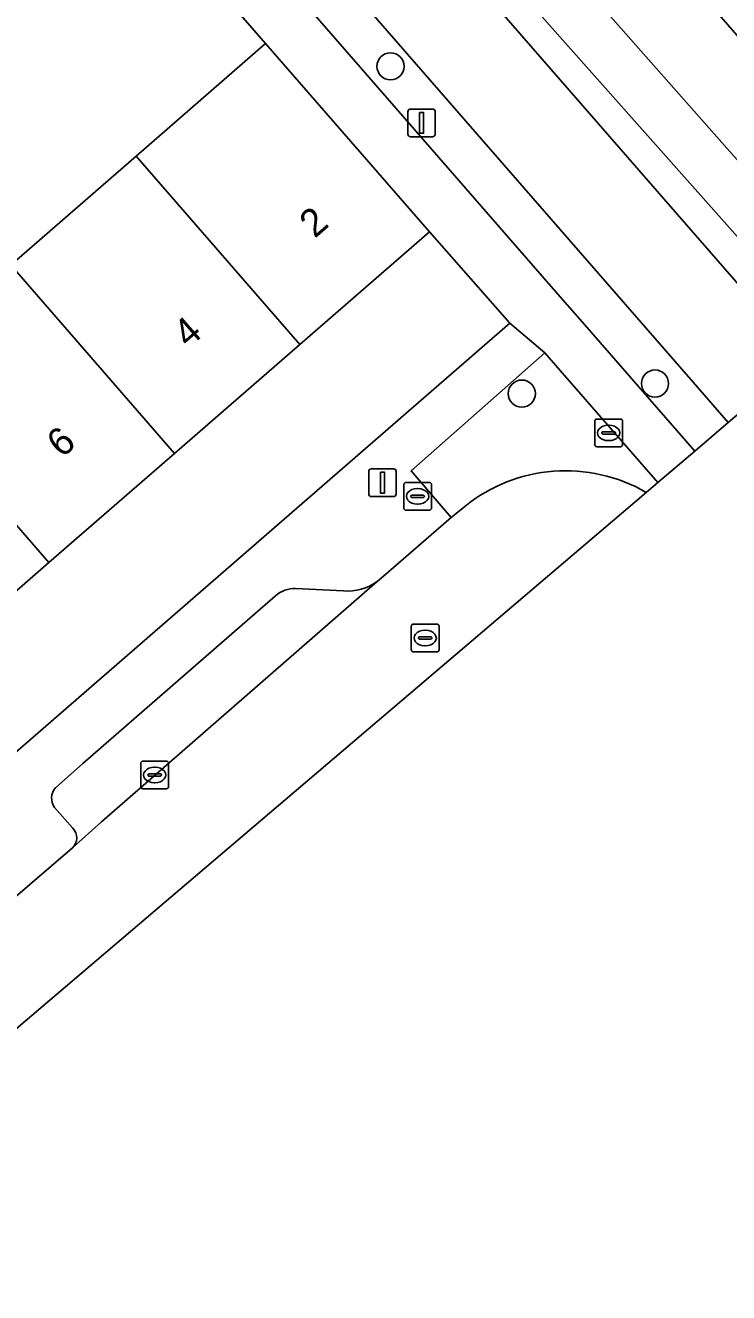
# Model space of a CAD drawing. Extents: x 155887 to 156869, y 383880 to 384678.
# Drawn here: x 156480.71 to 156506.07, y 384008.68 to 384054.39 of the extents above; entities that cross this region are included whole.
import ezdxf

# ---------------------------------------------------------------- set-up
doc = ezdxf.new("R2010")
doc.units = 0
for name, color, linetype in [('IMGEO_Berm_groen', 7, 'Continuous'), ('IMGEO_Boom', 7, 'Continuous'), ('IMGEO_Erf', 7, 'Continuous'), ('IMGEO_Fietspad_gesloten', 7, 'Continuous'), ('IMGEO_Greppel_droge_sloot', 7, 'Continuous'), ('IMGEO_Kolk', 7, 'Continuous'), ('IMGEO_Lichtmast', 7, 'Continuous'), ('IMGEO_Muur', 7, 'Continuous'), ('IMGEO_OVBaan_gesloten', 7, 'Continuous'), ('IMGEO_Pand', 7, 'Continuous'), ('IMGEO_Pand_nummerreeks', 7, 'Continuous'), ('IMGEO_Parkeervlak_open', 7, 'Continuous'), ('IMGEO_Rijbaan_lokaal_gesloten', 7, 'Continuous'), ('IMGEO_Rioolput', 7, 'Continuous'), ('IMGEO_Voetpad_open', 7, 'Continuous')]:
    doc.layers.add(name, color=color, linetype=linetype)

msp = doc.modelspace()

# ---------------------------------------------------------------- linework, layer by layer
at = {"layer": 'IMGEO_Berm_groen'}
for points in [[(156513.218, 384046.155), (156500, 384061.368), (156441.975, 384128.147), (156410.66, 384164.227), (156407.842, 384167.479), (156407.746, 384167.396), (156407.083, 384168.169), (156404.338, 384165.752), (156400.091, 384170.612), (156398.32, 384169.108), (156424.652, 384138.668), (156466.101, 384091.342), (156500, 384052.421), (156507.724, 384043.553)], [(156460.775, 384089.642), (156500, 384044.592), (156500.782, 384043.694), (156504.85, 384039.032), (156506.058, 384040.061)], [(156506.058, 384040.061), (156504.79, 384041.525), (156500, 384047.025), (156463.606, 384088.814)], [(156509.636, 384043.106), (156500, 384053.967), (156494.009, 384060.719), (156471.994, 384086.237), (156471.129, 384087.831), (156471.811, 384088.508), (156473.933, 384086.903), (156495.233, 384062.187), (156500, 384056.78), (156511.018, 384044.283)], [(156503.519, 384037.899), (156500, 384041.935), (156499.442, 384042.575), (156494.617, 384038.319), (156496.069, 384036.641), (156496.558, 384037.04)], [(156503.1, 384037.543), (156503.519, 384037.899)]]:
    msp.add_lwpolyline(points, dxfattribs=at)
msp.add_arc((156500.195, 384032.533), 5.791, 59.8887, 128.9038, dxfattribs=at)
at = {"layer": 'IMGEO_Boom'}
for centre in [(156493.878, 384052.911), (156503.413, 384041.47), (156498.61, 384041.107)]:
    msp.add_circle(centre, 0.489, dxfattribs=at)
at = {"layer": 'IMGEO_Erf'}
msp.add_lwpolyline([(156453.023, 384022.116), (156457.55, 384026.053), (156462.076, 384029.99), (156466.5, 384033.837), (156465.037, 384035.52), (156465.147, 384035.616), (156469.673, 384039.552), (156469.791, 384039.654), (156471.254, 384037.972), (156475.554, 384041.712), (156474.091, 384043.395), (156474.199, 384043.489), (156475.071, 384044.248), (156478.718, 384047.419), (156478.844, 384047.529), (156480.307, 384045.846), (156484.71, 384049.676), (156489.369, 384053.729), (156480.831, 384063.539)], dxfattribs=at)
msp.add_lwpolyline([(156495.285, 384046.946), (156490.613, 384042.883), (156486.087, 384038.947), (156481.56, 384035.01), (156477.034, 384031.074), (156472.507, 384027.137), (156467.98, 384023.2), (156463.453, 384019.263), (156458.927, 384015.327), (156454.4, 384011.39), (156449.718, 384007.318), (156452.547, 384004.012), (156498.182, 384043.649)], close=True, dxfattribs=at)
at = {"layer": 'IMGEO_Fietspad_gesloten'}
for points in [[(156506.058, 384040.061), (156508.758, 384042.359), (156507.724, 384043.553), (156500, 384052.421), (156466.101, 384091.342), (156424.652, 384138.668), (156398.32, 384169.108), (156396.966, 384170.684), (156396.472, 384171.244), (156383.046, 384186.749), (156379.528, 384190.847)], [(156463.606, 384088.814), (156500, 384047.025), (156504.79, 384041.525), (156506.058, 384040.061)]]:
    msp.add_lwpolyline(points, dxfattribs=at)
at = {"layer": 'IMGEO_Greppel_droge_sloot'}
msp.add_lwpolyline([(156509.636, 384043.106), (156511.018, 384044.283), (156500, 384056.78), (156495.233, 384062.187), (156473.933, 384086.903), (156471.811, 384088.508), (156471.129, 384087.831), (156471.994, 384086.237), (156494.009, 384060.719), (156500, 384053.967)], close=True, dxfattribs=at)
at = {"layer": 'IMGEO_Kolk'}
for p, q in [((156484.872, 384026.927), (156484.872, 384027.779)), ((156484.947, 384027.853), (156485.799, 384027.853)), ((156485.36, 384027.633), (156485.385, 384027.633)), ((156485.873, 384027.779), (156485.873, 384026.927)), ((156485.131, 384027.347), (156485.131, 384027.359)), ((156485.569, 384027.31), (156485.171, 384027.31)), ((156485.174, 384027.396), (156485.572, 384027.396)), ((156485.383, 384027.073), (156485.358, 384027.073)), ((156485.615, 384027.359), (156485.615, 384027.347)), ((156485.799, 384026.853), (156484.947, 384026.853))]:
    msp.add_line(p, q, dxfattribs=at)
for points in [[(156484.872, 384026.927), (156484.872, 384027.779)], [(156484.947, 384027.853), (156485.799, 384027.853)], [(156485.873, 384027.779), (156485.873, 384026.927)], [(156485.799, 384026.853), (156484.947, 384026.853)]]:
    msp.add_lwpolyline(points, dxfattribs=at)
for centre, radius, start, end in [((156484.949, 384027.777), 0.0765, 91.552, 178.448), ((156484.949, 384027.777), 0.0765, 91.552, 178.448), ((156485.797, 384027.777), 0.0765, 1.552, 88.448), ((156485.797, 384027.777), 0.0765, 1.552, 88.448), ((156485.171, 384027.356), 0.0403, 85.8775, 175.7526), ((156485.168, 384027.346), 0.0366, 178.938, 274.7102), ((156485.572, 384027.353), 0.043, 264.8664, 352.4533), ((156485.576, 384027.358), 0.0386, 1.7309, 96.639), ((156484.949, 384026.929), 0.0765, 181.552, 268.448), ((156484.949, 384026.929), 0.0765, 181.552, 268.448), ((156485.797, 384026.929), 0.0765, 271.552, 358.448), ((156485.797, 384026.929), 0.0765, 271.552, 358.448)]:
    msp.add_arc(centre, radius, start, end, dxfattribs=at)
for centre, major_axis, ratio, start_param, end_param in [((156485.359, 384027.353), (-0.387, 0.002), 0.722429, 4.712389, 7.853982), ((156485.384, 384027.353), (-0.39, 0.002), 0.717154, 1.570796, 4.712389)]:
    msp.add_ellipse(centre, major_axis=major_axis, ratio=ratio, start_param=start_param, end_param=end_param, dxfattribs=at)
at = {"layer": 'IMGEO_Lichtmast'}
for p, q in [((156494.5, 384050.47), (156494.5, 384051.27)), ((156494.5, 384051.27), (156494.5, 384050.47)), ((156494.6, 384051.37), (156495.39, 384051.37)), ((156495.39, 384051.37), (156494.6, 384051.37)), ((156495.49, 384051.27), (156495.49, 384050.47)), ((156495.49, 384050.47), (156495.49, 384051.27)), ((156495.39, 384050.37), (156494.6, 384050.37)), ((156494.6, 384050.37), (156495.39, 384050.37)), ((156493.09, 384037.494), (156493.09, 384038.294)), ((156493.09, 384038.294), (156493.09, 384037.494)), ((156493.19, 384038.394), (156493.98, 384038.394)), ((156493.98, 384038.394), (156493.19, 384038.394)), ((156494.08, 384038.294), (156494.08, 384037.494)), ((156494.08, 384037.494), (156494.08, 384038.294)), ((156493.98, 384037.394), (156493.19, 384037.394)), ((156493.19, 384037.394), (156493.98, 384037.394))]:
    msp.add_line(p, q, dxfattribs=at)
for points in [[(156494.92, 384051.245), (156495.07, 384051.245), (156495.07, 384050.495), (156494.92, 384050.495), (156494.92, 384051.245)], [(156493.51, 384038.269), (156493.66, 384038.269), (156493.66, 384037.519), (156493.51, 384037.519), (156493.51, 384038.269)]]:
    msp.add_lwpolyline(points, dxfattribs=at)
for centre, start, end in [((156494.6, 384051.27), 90, 180), ((156494.6, 384051.27), 90, 180), ((156495.39, 384051.27), 0, 90), ((156495.39, 384051.27), 360, 90), ((156494.6, 384050.47), 180, 270), ((156494.6, 384050.47), 180, 270), ((156495.39, 384050.47), 270, 0), ((156495.39, 384050.47), 270, 0), ((156493.19, 384038.294), 90, 180), ((156493.19, 384038.294), 90, 180), ((156493.98, 384038.294), 0, 90), ((156493.98, 384038.294), 360, 90), ((156493.19, 384037.494), 180, 270), ((156493.19, 384037.494), 180, 270), ((156493.98, 384037.494), 270, 0), ((156493.98, 384037.494), 270, 0)]:
    msp.add_arc(centre, 0.1, start, end, dxfattribs=at)
at = {"layer": 'IMGEO_Muur'}
msp.add_lwpolyline([(156472.819, 384072.746), (156489.369, 384053.729)], dxfattribs=at)
at = {"layer": 'IMGEO_OVBaan_gesloten'}
msp.add_lwpolyline([(156517.145, 384051.764), (156500, 384071.498), (156389.213, 384199.015), (156388.245, 384200.13), (156387.576, 384200.899), (156382.519, 384196.58), (156383.118, 384195.909), (156383.97, 384194.921), (156384.072, 384194.803), (156383.943, 384194.699), (156384.885, 384193.654), (156385.683, 384192.735), (156404.132, 384171.551), (156406.911, 384168.313), (156407.083, 384168.169), (156407.746, 384167.396), (156407.842, 384167.479), (156410.66, 384164.227), (156441.975, 384128.147), (156500, 384061.368), (156513.218, 384046.155)], dxfattribs=at)
at = {"layer": 'IMGEO_Pand'}
for points in [[(156490.613, 384042.883), (156495.285, 384046.946), (156489.369, 384053.729), (156484.71, 384049.676)], [(156478.718, 384047.419), (156486.087, 384038.947), (156490.613, 384042.883), (156484.71, 384049.676), (156480.307, 384045.846), (156478.844, 384047.529)], [(156478.718, 384047.419), (156475.071, 384044.248), (156474.199, 384043.489), (156481.56, 384035.01), (156486.087, 384038.947)], [(156477.034, 384031.074), (156481.56, 384035.01), (156474.199, 384043.489), (156474.091, 384043.395), (156475.554, 384041.712), (156471.254, 384037.972), (156469.791, 384039.654), (156469.673, 384039.552)]]:
    msp.add_lwpolyline(points, close=True, dxfattribs=at)
at = {"layer": 'IMGEO_Parkeervlak_open'}
for points in [[(156482.408, 384024.725), (156483.459, 384025.66), (156493.397, 384034.33)], [(156492.179, 384033.991), (156490.45, 384034.076)], [(156489.728, 384033.815), (156482.781, 384027.761), (156481.802, 384026.891)], [(156481.764, 384026.182), (156482.418, 384025.43)]]:
    msp.add_lwpolyline(points, dxfattribs=at)
for centre, radius, start, end in [((156492.341, 384035.768), 1.784, 264.8044, 306.3021), ((156490.426, 384033.012), 1.064, 88.7322, 131.0172), ((156482.219, 384026.513), 0.563, 137.8024, 216.0617), ((156482.071, 384025.082), 0.492, 313.3626, 45.0121)]:
    msp.add_arc(centre, radius, start, end, dxfattribs=at)
at = {"layer": 'IMGEO_Rijbaan_lokaal_gesloten'}
for points in [[(156408.038, 383956.623), (156453.209, 383995.074), (156451.887, 383996.593), (156454.537, 383998.855), (156455.868, 383997.337), (156503.1, 384037.543)], [(156496.558, 384037.04), (156496.069, 384036.641), (156493.619, 384034.523), (156493.397, 384034.33), (156483.459, 384025.66), (156482.408, 384024.725), (156480.105, 384022.739), (156472.366, 384016.036), (156470.325, 384014.264), (156467.977, 384012.246), (156460.629, 384005.865)]]:
    msp.add_lwpolyline(points, dxfattribs=at)
msp.add_arc((156500.195, 384032.533), 5.791, 59.8887, 128.9038, dxfattribs=at)
at = {"layer": 'IMGEO_Rioolput'}
for p, q in [((156501.242, 384039.264), (156501.242, 384040.116)), ((156501.317, 384040.19), (156502.169, 384040.19)), ((156501.73, 384039.97), (156501.755, 384039.97)), ((156502.243, 384040.116), (156502.243, 384039.264)), ((156501.501, 384039.684), (156501.501, 384039.696)), ((156501.939, 384039.647), (156501.541, 384039.647)), ((156501.544, 384039.733), (156501.942, 384039.733)), ((156501.753, 384039.41), (156501.728, 384039.41)), ((156501.985, 384039.696), (156501.985, 384039.684)), ((156502.169, 384039.19), (156501.317, 384039.19)), ((156494.354, 384036.975), (156494.354, 384037.827)), ((156494.429, 384037.901), (156495.281, 384037.901)), ((156494.842, 384037.681), (156494.867, 384037.681)), ((156495.355, 384037.827), (156495.355, 384036.975)), ((156494.613, 384037.395), (156494.613, 384037.407)), ((156495.051, 384037.358), (156494.653, 384037.358)), ((156494.656, 384037.444), (156495.054, 384037.444)), ((156494.865, 384037.121), (156494.84, 384037.121)), ((156495.097, 384037.407), (156495.097, 384037.395)), ((156495.281, 384036.901), (156494.429, 384036.901)), ((156494.627, 384031.866), (156494.627, 384032.718)), ((156494.702, 384032.792), (156495.554, 384032.792)), ((156495.115, 384032.572), (156495.14, 384032.572)), ((156495.628, 384032.718), (156495.628, 384031.866)), ((156494.886, 384032.286), (156494.886, 384032.298)), ((156495.324, 384032.249), (156494.926, 384032.249)), ((156494.929, 384032.335), (156495.327, 384032.335)), ((156495.37, 384032.298), (156495.37, 384032.286)), ((156495.554, 384031.792), (156494.702, 384031.792)), ((156495.138, 384032.012), (156495.113, 384032.012))]:
    msp.add_line(p, q, dxfattribs=at)
for points in [[(156501.242, 384039.264), (156501.242, 384040.116)], [(156501.317, 384040.19), (156502.169, 384040.19)], [(156502.243, 384040.116), (156502.243, 384039.264)], [(156502.169, 384039.19), (156501.317, 384039.19)], [(156494.354, 384036.975), (156494.354, 384037.827)], [(156494.429, 384037.901), (156495.281, 384037.901)], [(156495.355, 384037.827), (156495.355, 384036.975)], [(156495.281, 384036.901), (156494.429, 384036.901)], [(156494.627, 384031.866), (156494.627, 384032.718)], [(156494.702, 384032.792), (156495.554, 384032.792)], [(156495.628, 384032.718), (156495.628, 384031.866)], [(156495.554, 384031.792), (156494.702, 384031.792)]]:
    msp.add_lwpolyline(points, dxfattribs=at)
for centre, radius, start, end in [((156501.319, 384040.114), 0.0765, 91.552, 178.448), ((156501.319, 384040.114), 0.0765, 91.552, 178.448), ((156502.167, 384040.114), 0.0765, 1.552, 88.448), ((156502.167, 384040.114), 0.0765, 1.552, 88.448), ((156501.541, 384039.693), 0.0403, 85.8775, 175.7526), ((156501.538, 384039.683), 0.0366, 178.938, 274.7102), ((156501.942, 384039.69), 0.043, 264.8664, 352.4533), ((156501.946, 384039.695), 0.0386, 1.7309, 96.639), ((156501.319, 384039.266), 0.0765, 181.552, 268.448), ((156501.319, 384039.266), 0.0765, 181.552, 268.448), ((156502.167, 384039.266), 0.0765, 271.552, 358.448), ((156502.167, 384039.266), 0.0765, 271.552, 358.448), ((156494.431, 384037.825), 0.0765, 91.552, 178.448), ((156494.431, 384037.825), 0.0765, 91.552, 178.448), ((156495.279, 384037.825), 0.0765, 1.552, 88.448), ((156495.279, 384037.825), 0.0765, 1.552, 88.448), ((156494.653, 384037.404), 0.0403, 85.8775, 175.7526), ((156494.65, 384037.394), 0.0366, 178.938, 274.7102), ((156495.054, 384037.401), 0.043, 264.8664, 352.4533), ((156495.058, 384037.406), 0.0386, 1.7309, 96.639), ((156494.431, 384036.977), 0.0765, 181.552, 268.448), ((156494.431, 384036.977), 0.0765, 181.552, 268.448), ((156495.279, 384036.977), 0.0765, 271.552, 358.448), ((156495.279, 384036.977), 0.0765, 271.552, 358.448), ((156494.704, 384032.716), 0.0765, 91.552, 178.448), ((156494.704, 384032.716), 0.0765, 91.552, 178.448), ((156495.552, 384032.716), 0.0765, 1.552, 88.448), ((156495.552, 384032.716), 0.0765, 1.552, 88.448), ((156494.926, 384032.295), 0.0403, 85.8775, 175.7526), ((156494.923, 384032.285), 0.0366, 178.938, 274.7102), ((156495.327, 384032.292), 0.043, 264.8664, 352.4533), ((156495.331, 384032.297), 0.0386, 1.7309, 96.639), ((156494.704, 384031.868), 0.0765, 181.552, 268.448), ((156494.704, 384031.868), 0.0765, 181.552, 268.448), ((156495.552, 384031.868), 0.0765, 271.552, 358.448), ((156495.552, 384031.868), 0.0765, 271.552, 358.448)]:
    msp.add_arc(centre, radius, start, end, dxfattribs=at)
for centre, major_axis, ratio, start_param, end_param in [((156501.729, 384039.69), (-0.387, 0.002), 0.722429, 4.712389, 7.853982), ((156501.754, 384039.69), (-0.39, 0.002), 0.717154, 1.570796, 4.712389), ((156494.841, 384037.401), (-0.387, 0.002), 0.722429, 4.712389, 7.853982), ((156494.866, 384037.401), (-0.39, 0.002), 0.717154, 1.570796, 4.712389), ((156495.114, 384032.292), (-0.387, 0.002), 0.722429, 4.712389, 7.853982), ((156495.139, 384032.292), (-0.39, 0.002), 0.717154, 1.570796, 4.712389)]:
    msp.add_ellipse(centre, major_axis=major_axis, ratio=ratio, start_param=start_param, end_param=end_param, dxfattribs=at)
at = {"layer": 'IMGEO_Voetpad_open'}
for points in [[(156480.831, 384063.539), (156489.369, 384053.729), (156495.285, 384046.946), (156498.182, 384043.649), (156499.442, 384042.575), (156500, 384041.935), (156503.519, 384037.899), (156504.85, 384039.032), (156500.782, 384043.694), (156500, 384044.592), (156460.775, 384089.642)], [(156493.397, 384034.33), (156493.619, 384034.523), (156496.069, 384036.641), (156494.617, 384038.319), (156499.442, 384042.575), (156498.182, 384043.649), (156452.547, 384004.012), (156450.32, 384002.104), (156447.9, 384000), (156403.914, 383961.759), (156402.343, 383960.577), (156404.777, 383957.73), (156406.056, 383958.55)], [(156490.45, 384034.076), (156492.179, 384033.991)], [(156481.802, 384026.891), (156482.781, 384027.761), (156489.728, 384033.815)], [(156482.418, 384025.43), (156481.764, 384026.182)], [(156480.105, 384022.739), (156482.408, 384024.725)]]:
    msp.add_lwpolyline(points, dxfattribs=at)
for centre, radius, start, end in [((156492.341, 384035.768), 1.784, 264.8044, 306.3021), ((156490.426, 384033.012), 1.064, 88.7322, 131.0172), ((156482.219, 384026.513), 0.563, 137.8024, 216.0617), ((156482.071, 384025.082), 0.492, 313.3626, 45.0121)]:
    msp.add_arc(centre, radius, start, end, dxfattribs=at)

# ---------------------------------------------------------------- texts
at = {"layer": 'IMGEO_Pand_nummerreeks'}
for s, p in [('2', (156491.145, 384046.684)), ('4', (156486.589, 384042.723)), ('6', (156482.032, 384038.76))]:
    msp.add_text(s, height=1, rotation=41.0123, dxfattribs=at).set_placement(p)

doc.saveas('drawing.dxf')
